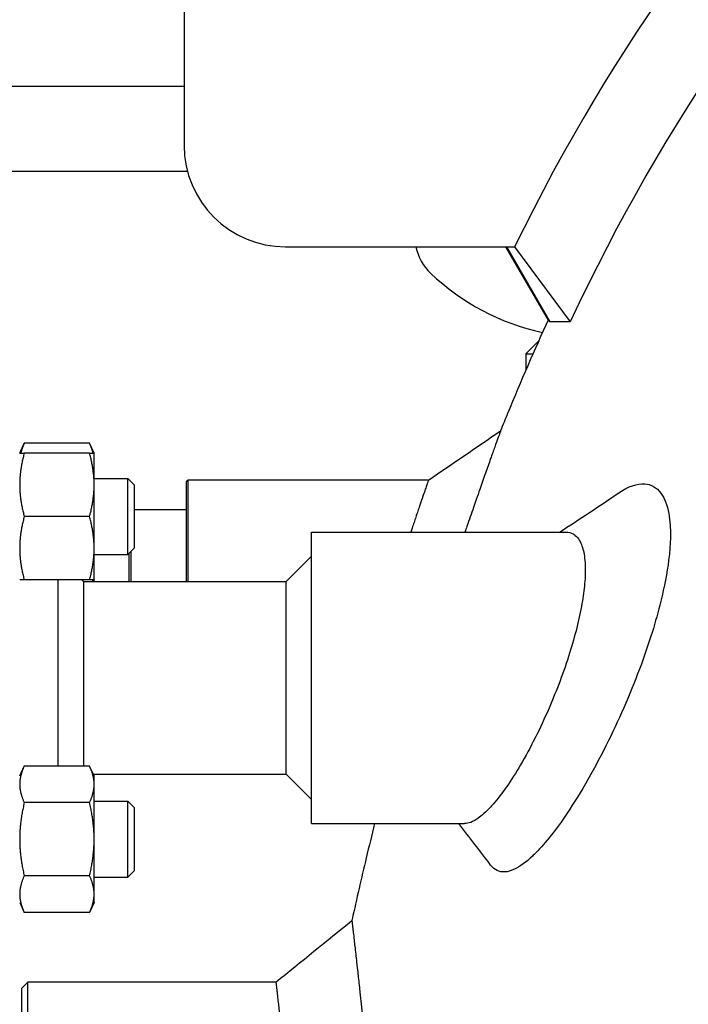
# Model space of a CAD drawing. Header units: inches. Extents: x 5 to 1128, y -85 to 748.
# Tile 289 of 656: x 468.03 to 474.63, y 313.83 to 323.54. Entities that reach past the tile are written whole.
import ezdxf

# ---------------------------------------------------------------- set-up
doc = ezdxf.new("R2010")
doc.units = ezdxf.units.IN
doc.header["$LTSCALE"] = 32
doc.header["$MEASUREMENT"] = 0
doc.layers.add('Visible (ANSI)', color=7, linetype='Continuous', lineweight=30)

msp = doc.modelspace()

# ---------------------------------------------------------------- linework, layer by layer
at = {"layer": 'Visible (ANSI)'}
for p, q in [((469.65563, 330.29617), (469.65563, 322.29617)), ((466.84501, 322.88117), (469.65563, 322.88117)), ((466.84501, 322.04117), (469.68869, 322.04117)), ((470.65563, 321.29617), (472.91324, 321.29617)), ((472.82429, 321.29617), (473.24511, 320.5737)), ((472.83293, 321.29617), (473.26256, 320.55689)), ((472.91324, 321.29617), (473.46153, 320.55689)), ((473.46153, 320.55689), (473.26256, 320.55689)), ((473.15044, 320.36509), (473.02502, 320.23967)), ((473.02502, 320.23967), (473.0947, 320.23967)), ((473.02502, 320.23967), (473.02502, 320.08011)), ((468.03451, 319.26216), (468.0796, 319.35885)), ((468.72343, 319.35885), (468.0796, 319.35885)), ((468.76851, 319.26216), (468.72343, 319.35885)), ((468.72343, 319.26216), (468.0796, 319.26216)), ((468.76851, 318.94966), (468.76851, 319.26216)), ((468.76851, 319.01216), (469.10201, 319.01216)), ((468.76851, 318.32466), (468.76851, 318.94966)), ((469.10201, 318.26216), (469.10201, 319.01216)), ((469.16451, 318.94966), (469.10201, 319.01216)), ((469.16451, 318.94966), (469.16451, 318.32466)), ((469.67762, 318.98054), (469.69324, 318.99617)), ((469.67762, 317.99617), (469.67762, 318.98054)), ((469.69324, 318.99617), (469.69324, 317.99617)), ((472.06511, 318.99617), (469.69324, 318.99617)), ((468.72343, 318.63716), (468.0796, 318.63716)), ((469.67762, 318.70367), (469.16451, 318.70367)), ((470.91201, 315.60867), (470.91201, 318.48367)), ((470.91201, 318.48367), (473.42158, 318.48367)), ((468.76851, 318.01216), (468.76851, 318.32466)), ((468.76851, 318.26216), (469.10201, 318.26216)), ((469.16451, 318.32466), (469.10201, 318.26216)), ((469.11501, 317.99617), (469.11501, 318.27516)), ((469.13064, 318.29078), (469.13064, 317.99617)), ((470.66201, 317.99617), (470.91201, 318.24617)), ((468.72343, 318.01216), (468.0796, 318.01216)), ((468.41451, 316.17687), (468.41451, 318.01216)), ((468.66451, 317.99617), (468.64852, 318.01216)), ((468.66451, 317.99617), (470.66201, 317.99617)), ((468.66451, 317.99617), (468.66451, 316.17687)), ((468.76851, 318.01216), (468.76106, 317.99617)), ((470.66201, 316.09617), (470.66201, 317.99617)), ((468.03451, 316.08018), (468.0796, 316.17687)), ((468.72343, 316.17687), (468.0796, 316.17687)), ((468.76851, 316.08018), (468.72343, 316.17687)), ((468.76106, 316.09617), (470.66201, 316.09617)), ((468.76851, 315.99645), (468.76851, 316.08018)), ((470.66201, 316.09617), (470.91201, 315.84617)), ((468.76851, 315.45518), (468.76851, 315.99645)), ((468.72343, 315.81602), (468.0796, 315.81602)), ((468.76851, 315.83018), (469.10201, 315.83018)), ((469.10201, 315.08018), (469.10201, 315.83018)), ((469.16451, 315.76768), (469.10201, 315.83018)), ((469.16451, 315.76768), (469.16451, 315.14268)), ((470.91201, 315.60867), (472.42096, 315.60867)), ((468.76851, 314.91391), (468.76851, 315.45518)), ((469.16451, 315.14268), (469.10201, 315.08018)), ((468.72343, 315.09434), (468.0796, 315.09434)), ((468.76851, 315.08018), (469.10201, 315.08018)), ((468.76851, 314.83018), (468.76851, 314.91391)), ((468.03451, 314.83018), (468.0796, 314.73349)), ((468.76851, 314.83018), (468.72343, 314.73349)), ((468.72343, 314.73349), (468.0796, 314.73349)), ((468.05226, 313.98367), (468.11476, 314.04617)), ((468.05226, 313.98366), (468.05226, 298.10867)), ((470.56093, 314.04617), (468.11476, 314.04617)), ((468.11476, 298.04617), (468.11476, 314.04616))]:
    msp.add_line(p, q, dxfattribs=at)
for centre, radius, start, end in [((470.65563, 322.29617), 1, 180, 270), ((472.43127, 321.39808), 0.5, 191.759917, 226.444163), ((473.68127, 322.71273), 2.31406, 226.444163, 257.727193)]:
    msp.add_arc(centre, radius, start, end, dxfattribs=at)
for points, knots in [([(481.65563, 328.33378), (481.45576, 328.33378), (480.94082, 328.328), (479.82475, 328.09743), (479.37422, 327.95493), (478.02832, 327.3881), (477.20145, 326.83436), (475.10541, 324.9775), (473.90983, 323.32059), (472.91324, 321.29617)], [-37.5023266, -37.5023266, -37.5023266, -37.5023266, -31.1581019, -31.1581019, -26.6579369, -26.6579369, -17.2616304, -17.2616304, -0.0557361, -0.0557361, -0.0557361, -0.0557361]), ([(481.65563, 327.47233), (481.23014, 327.47233), (480.808, 327.42639), (479.96648, 327.245), (479.55381, 327.10913), (478.30245, 326.56319), (477.53052, 326.02457), (475.55404, 324.2121), (474.41095, 322.56906), (473.46153, 320.55689)], [-34.4234995, -34.4234995, -34.4234995, -34.4234995, -30.2851347, -30.2851347, -26.0620412, -26.0620412, -17.0228558, -17.0228558, -0.0563437, -0.0563437, -0.0563437, -0.0563437]), ([(473.2485, 320.58108), (473.10969, 320.27943), (472.97537, 319.9704), (472.82224, 319.59727), (472.79893, 319.53989), (472.77578, 319.48228)], [0.826834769, 0.826834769, 0.826834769, 0.826834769, 0.883495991, 0.883495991, 0.893746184, 0.893746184, 0.893746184, 0.893746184]), ([(472.76912, 319.46374), (472.76473, 319.45148), (472.75812, 319.43305), (472.74958, 319.40918), (472.74106, 319.38537), (472.73045, 319.35569), (472.71833, 319.32171), (472.70623, 319.28776), (472.69216, 319.24821), (472.67699, 319.20546), (472.66175, 319.16252), (472.64478, 319.11458), (472.62708, 319.06439), (472.62645, 319.06262), (472.62582, 319.06084), (472.62519, 319.05905), (472.608, 319.01032), (472.58945, 318.95757), (472.57059, 318.90376), (472.5595, 318.87212), (472.54802, 318.83933), (472.53633, 318.80585), (472.52732, 318.78002), (472.51817, 318.75378), (472.509, 318.72744), (472.48788, 318.66676), (472.46587, 318.6033), (472.44393, 318.5398), (472.43752, 318.52126), (472.43106, 318.50253), (472.42456, 318.48367)], [0, 0, 0, 0, 0.02268959, 0.02268959, 0.02268959, 0.04532391, 0.04532391, 0.04532391, 0.06793249, 0.06793249, 0.06793249, 0.09064307, 0.09064307, 0.09064307, 0.09144666, 0.09144666, 0.09144666, 0.11336658, 0.11336658, 0.11336658, 0.12625435, 0.12625435, 0.12625435, 0.13619435, 0.13619435, 0.13619435, 0.15909712, 0.15909712, 0.15909712, 0.16578219, 0.16578219, 0.16578219, 0.16578219]), ([(472.06258, 318.98882), (472.0609, 318.98393), (472.05834, 318.9765), (472.05498, 318.96672), (472.05163, 318.95696), (472.04731, 318.9444), (472.04228, 318.92975), (472.03726, 318.91511), (472.03118, 318.89738), (472.02447, 318.87777), (472.01772, 318.85807), (472.00987, 318.83512), (472.00145, 318.81047), (472.00115, 318.8096), (472.00085, 318.80872), (472.00055, 318.80784), (471.99235, 318.78383), (471.9831, 318.75671), (471.97346, 318.72842), (471.9678, 318.71179), (471.96177, 318.69407), (471.95551, 318.67567), (471.95069, 318.66148), (471.94573, 318.64688), (471.94071, 318.6321), (471.92916, 318.59804), (471.91654, 318.5608), (471.90372, 318.52286), (471.8994, 318.51009), (471.89498, 318.497), (471.89048, 318.48367)], [0, 0, 0, 0, 0.02268959, 0.02268959, 0.02268959, 0.04532391, 0.04532391, 0.04532391, 0.06793249, 0.06793249, 0.06793249, 0.09064307, 0.09064307, 0.09064307, 0.09144666, 0.09144666, 0.09144666, 0.11336658, 0.11336658, 0.11336658, 0.12625435, 0.12625435, 0.12625435, 0.13619435, 0.13619435, 0.13619435, 0.15909712, 0.15909712, 0.15909712, 0.16680229, 0.16680229, 0.16680229, 0.16680229]), ([(473.94373, 318.87165), (474.03606, 318.93414), (474.12233, 318.96506), (474.26031, 318.95564), (474.31474, 318.92557), (474.39247, 318.81971), (474.41883, 318.7523), (474.4408, 318.63116), (474.44535, 318.59292), (474.44987, 318.52288), (474.45079, 318.49256), (474.45072, 318.42911), (474.44972, 318.39601), (474.44493, 318.31234), (474.44012, 318.26061), (474.41757, 318.08045), (474.39132, 317.94393), (474.30689, 317.60077), (474.24111, 317.39138), (474.06888, 316.92227), (473.95776, 316.66592), (473.70793, 316.15849), (473.56845, 315.9141), (473.32551, 315.5523), (473.22137, 315.41987), (473.12425, 315.32177)], [-15.7099866, -15.7099866, -15.7099866, -15.7099866, -13.9785738, -13.9785738, -12.514522, -12.514522, -11.2771216, -11.2771216, -10.7686163, -10.7686163, -10.409943, -10.409943, -10.0489431, -10.0489431, -9.529091, -9.529091, -8.3093247, -8.3093247, -6.604549, -6.604549, -4.4871451, -4.4871451, -2.0979757, -2.0979757, -0.2225214, -0.2225214, -0.2225214, -0.2225214]), ([(473.42159, 318.48367), (473.44654, 318.48367), (473.46968, 318.47794), (473.52179, 318.4488), (473.54782, 318.41827), (473.58339, 318.33955), (473.59508, 318.29656), (473.60626, 318.21836), (473.60887, 318.18881), (473.61121, 318.13125), (473.61138, 318.10399), (473.60981, 318.04272), (473.60779, 318.00841), (473.59923, 317.91192), (473.59054, 317.84735), (473.55204, 317.62629), (473.50996, 317.46006), (473.39913, 317.10704), (473.32966, 316.92295), (473.16562, 316.54384), (473.0697, 316.3538), (472.88147, 316.03294), (472.78982, 315.90075), (472.70369, 315.80196), (472.69275, 315.78941), (472.68191, 315.77741), (472.67118, 315.76599)], [-10.0794309, -10.0794309, -10.0794309, -10.0794309, -9.4814627, -9.4814627, -8.5927275, -8.5927275, -7.886155, -7.886155, -7.5053067, -7.5053067, -7.19298, -7.19298, -6.8346588, -6.8346588, -6.2264634, -6.2264634, -4.8484993, -4.8484993, -3.3639521, -3.3639521, -1.640079, -1.640079, 0, 0, 0, 0.2083156, 0.2083156, 0.2083156, 0.2083156]), ([(472.67118, 315.76599), (472.63067, 315.72284), (472.59173, 315.68781), (472.5537, 315.66095), (472.55246, 315.66008), (472.55122, 315.65923)], [0.20831565, 0.20831565, 0.20831565, 0.20831565, 0.99490343, 0.99490343, 1.0215008, 1.0215008, 1.0215008, 1.0215008]), ([(471.53382, 315.60867), (471.50596, 315.49708), (471.47859, 315.38503), (471.40356, 315.07088), (471.35698, 314.86779), (471.3113, 314.66011), (471.31059, 314.65684), (471.30987, 314.65358)], [1.107715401, 1.107715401, 1.107715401, 1.107715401, 1.125136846, 1.125136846, 1.156363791, 1.156363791, 1.156862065, 1.156862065, 1.156862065, 1.156862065]), ([(473.12425, 315.32177), (473.11273, 315.31013), (473.10131, 315.29897), (473.08999, 315.28831), (473.02689, 315.22888), (472.96756, 315.18533), (472.91317, 315.15949)], [-0.2225214, -0.2225214, -0.2225214, -0.2225214, 0, 0, 0, 1.2406002, 1.2406002, 1.2406002, 1.2406002]), ([(472.91317, 315.15949), (472.87996, 315.14369), (472.8486, 315.13451), (472.76325, 315.12818), (472.71568, 315.14996), (472.67836, 315.19893)], [-31.139263, -31.139263, -31.139263, -31.139263, -30.3815698, -30.3815698, -28.9275117, -28.9275117, -28.9275117, -28.9275117]), ([(471.30987, 314.65358), (471.30987, 314.65358), (471.30987, 314.65358), (471.30987, 314.65358), (471.30987, 314.65357), (471.30997, 314.65275), (471.31016, 314.6511), (471.31016, 314.6511), (471.31016, 314.65109), (471.31016, 314.65109), (471.31042, 314.64885), (471.31086, 314.6451), (471.31147, 314.63985), (471.31148, 314.6398), (471.31148, 314.63976), (471.31149, 314.63971), (471.31271, 314.62918), (471.31464, 314.61266), (471.31724, 314.59015), (471.31727, 314.58988), (471.3173, 314.58962), (471.31733, 314.58936), (471.31862, 314.57827), (471.32007, 314.56573), (471.32168, 314.55176), (471.32173, 314.55131), (471.32178, 314.55087), (471.32183, 314.55042), (471.32419, 314.52994), (471.3269, 314.50641), (471.32994, 314.4798)], [0.964280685, 0.964280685, 0.964280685, 0.964280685, 0.964295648, 0.964295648, 0.964295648, 0.968545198, 0.968545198, 0.968545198, 0.968556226, 0.968556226, 0.968556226, 0.974322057, 0.974322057, 0.974322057, 0.97437089, 0.97437089, 0.97437089, 0.985864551, 0.985864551, 0.985864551, 0.985997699, 0.985997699, 0.985997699, 0.991627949, 0.991627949, 0.991627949, 0.991806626, 0.991806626, 0.991806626, 1, 1, 1, 1]), ([(471.32994, 314.4798), (471.33111, 314.46962), (471.33232, 314.459), (471.33358, 314.44792), (471.33369, 314.447), (471.33379, 314.44607), (471.3339, 314.44514), (471.33612, 314.42564), (471.33849, 314.40476), (471.34101, 314.3825), (471.34114, 314.38129), (471.34128, 314.38008), (471.34142, 314.37886), (471.34673, 314.33189), (471.35268, 314.27882), (471.35924, 314.21965), (471.35945, 314.21779), (471.35965, 314.21592), (471.35986, 314.21404), (471.35994, 314.21333), (471.36002, 314.21262), (471.3601, 314.21191), (471.36329, 314.18314), (471.36661, 314.15294), (471.37008, 314.12134), (471.37033, 314.11907), (471.37057, 314.1168), (471.37082, 314.11452), (471.37628, 314.06469), (471.38207, 314.01138), (471.38816, 313.95461), (471.39023, 313.93536), (471.39233, 313.91569), (471.39447, 313.89559), (471.39482, 313.89233), (471.39517, 313.88905), (471.39552, 313.88576), (471.39954, 313.848), (471.40368, 313.80878), (471.40795, 313.76811), (471.40834, 313.76431), (471.40874, 313.76051), (471.40914, 313.75669), (471.418, 313.67204), (471.42738, 313.58116), (471.43718, 313.48411), (471.43767, 313.47929), (471.43815, 313.47446), (471.43864, 313.46961), (471.44327, 313.42372), (471.44799, 313.37647), (471.4528, 313.32787), (471.45333, 313.32254), (471.45386, 313.31718), (471.45439, 313.31181), (471.46206, 313.23406), (471.46995, 313.15291), (471.47801, 313.06845), (471.48054, 313.04195), (471.48309, 313.01507), (471.48566, 312.98783), (471.48627, 312.98134), (471.48688, 312.97482), (471.4875, 312.96829), (471.49252, 312.91488), (471.49762, 312.86008), (471.50278, 312.80391), (471.50342, 312.79689), (471.50407, 312.78986), (471.50471, 312.7828), (471.50656, 312.76263), (471.50842, 312.74227), (471.51028, 312.72175), (471.51721, 312.64535), (471.52424, 312.56656), (471.53134, 312.48543), (471.534, 312.4551), (471.53666, 312.42445), (471.53933, 312.39348), (471.54002, 312.38555), (471.5407, 312.3776), (471.54139, 312.36963), (471.54709, 312.30331), (471.55282, 312.23553), (471.55858, 312.16632), (471.55928, 312.15788), (471.55999, 312.14941), (471.56069, 312.14092), (471.56956, 312.03388), (471.57847, 311.92347), (471.58737, 311.8099), (471.59063, 311.76831), (471.59389, 311.7262), (471.59716, 311.68358), (471.5979, 311.67389), (471.59865, 311.66417), (471.59939, 311.65443), (471.60505, 311.58023), (471.61071, 311.50448), (471.61636, 311.4272), (471.61709, 311.4172), (471.61782, 311.40716), (471.61856, 311.3971), (471.6305, 311.23288), (471.64237, 311.06215), (471.65397, 310.88578), (471.65463, 310.87576), (471.65528, 310.86571), (471.65594, 310.85565), (471.66138, 310.77246), (471.66676, 310.68803), (471.67205, 310.60243), (471.67268, 310.59233), (471.6733, 310.58222), (471.67393, 310.5721), (471.68185, 310.44318), (471.6896, 310.31165), (471.69711, 310.17781), (471.69843, 310.15434), (471.69974, 310.13077), (471.70105, 310.1071), (471.70276, 310.07609), (471.70446, 310.04491), (471.70615, 310.01357), (471.70673, 310.00276), (471.70731, 309.99193), (471.70789, 309.98109), (471.71269, 309.89126), (471.7174, 309.80007), (471.722, 309.70761), (471.72255, 309.69655), (471.72309, 309.68547), (471.72364, 309.67437), (471.73341, 309.47606), (471.74266, 309.27193), (471.75122, 309.06276), (471.75162, 309.05302), (471.75202, 309.04327), (471.75242, 309.0335), (471.75654, 308.93173), (471.76049, 308.82908), (471.76425, 308.72571), (471.76456, 308.71716), (471.76487, 308.70861), (471.76518, 308.70005), (471.77089, 308.54139), (471.77615, 308.38102), (471.78091, 308.21945), (471.78099, 308.21693), (471.78106, 308.21441), (471.78113, 308.21189), (471.78135, 308.20447), (471.78157, 308.19705), (471.78179, 308.18963), (471.78324, 308.13951), (471.78465, 308.08918), (471.78602, 308.03865), (471.78621, 308.03146), (471.78641, 308.02427), (471.7866, 308.01707), (471.7895, 307.90852), (471.79219, 307.79905), (471.79464, 307.68879), (471.79479, 307.68214), (471.79494, 307.67548), (471.79508, 307.66883), (471.79623, 307.61687), (471.79732, 307.56475), (471.79836, 307.51246), (471.79848, 307.50608), (471.79861, 307.4997), (471.79874, 307.49332), (471.80092, 307.38197), (471.80287, 307.26988), (471.80456, 307.15719), (471.80465, 307.15146), (471.80474, 307.14574), (471.80482, 307.14001), (471.80562, 307.08606), (471.80636, 307.03196), (471.80705, 306.97774), (471.80711, 306.97263), (471.80718, 306.96751), (471.80724, 306.96239), (471.80867, 306.84732), (471.80983, 306.7317), (471.81073, 306.61567), (471.81076, 306.61235), (471.81078, 306.60904), (471.81081, 306.60572), (471.81124, 306.54835), (471.81161, 306.49085), (471.81191, 306.43335), (471.81192, 306.43118), (471.81194, 306.42902), (471.81195, 306.42686), (471.81256, 306.30729), (471.81289, 306.18792), (471.81292, 306.06889), (471.81293, 306.06377), (471.81293, 306.05865), (471.81293, 306.05353), (471.81293, 305.99882), (471.81288, 305.9441), (471.81276, 305.88939), (471.81276, 305.88862), (471.81276, 305.88786), (471.81276, 305.8871), (471.8125, 305.76844), (471.81196, 305.64979), (471.81113, 305.53135), (471.81111, 305.52886), (471.8111, 305.52637), (471.81108, 305.52388), (471.81068, 305.46677), (471.81021, 305.40971), (471.80967, 305.35272), (471.80964, 305.34941), (471.80961, 305.34611), (471.80958, 305.34281), (471.80796, 305.17289), (471.80575, 305.00358), (471.803, 304.83543), (471.80291, 304.8302), (471.80282, 304.82498), (471.80274, 304.81975), (471.80095, 304.71226), (471.79894, 304.60524), (471.7967, 304.49883), (471.79658, 304.49289), (471.79645, 304.48695), (471.79633, 304.48102), (471.79205, 304.27935), (471.78698, 304.0799), (471.78123, 303.88357), (471.78076, 303.86758), (471.78028, 303.85159), (471.7798, 303.83561), (471.77958, 303.828), (471.77935, 303.82038), (471.77912, 303.81277), (471.77604, 303.71135), (471.77277, 303.61027), (471.76933, 303.51018), (471.76902, 303.50129), (471.76872, 303.49241), (471.76841, 303.48353), (471.76121, 303.27647), (471.75326, 303.07318), (471.74471, 302.87456), (471.74425, 302.86373), (471.74378, 302.85293), (471.74331, 302.84213), (471.73925, 302.7488), (471.73506, 302.65651), (471.73075, 302.56535), (471.73022, 302.55411), (471.72969, 302.54288), (471.72915, 302.53168), (471.72022, 302.34441), (471.7108, 302.16198), (471.70104, 301.98505), (471.7007, 301.97886), (471.70035, 301.97267), (471.70001, 301.96648), (471.69942, 301.95585), (471.69883, 301.94523), (471.69824, 301.93464), (471.69794, 301.92936), (471.69765, 301.92408), (471.69735, 301.91881), (471.6928, 301.83757), (471.68815, 301.75715), (471.68343, 301.67761), (471.68285, 301.66772), (471.68226, 301.65784), (471.68167, 301.64797), (471.67129, 301.47434), (471.66056, 301.30504), (471.64961, 301.14072), (471.64896, 301.13098), (471.64831, 301.12125), (471.64765, 301.11154), (471.64268, 301.03735), (471.63766, 300.96419), (471.63262, 300.89225), (471.63192, 300.88231), (471.63123, 300.87239), (471.63053, 300.86249), (471.61969, 300.70859), (471.60875, 300.56019), (471.59783, 300.41755), (471.59709, 300.40788), (471.59635, 300.39824), (471.59561, 300.38862), (471.59293, 300.35376), (471.59025, 300.31924), (471.58758, 300.28508), (471.58512, 300.25372), (471.58267, 300.2226), (471.58021, 300.19172), (471.57948, 300.18258), (471.57875, 300.17346), (471.57802, 300.16436), (471.56695, 300.02583), (471.55588, 299.89227), (471.54493, 299.76403), (471.54422, 299.75579), (471.54352, 299.74756), (471.54281, 299.73935), (471.53896, 299.69435), (471.53511, 299.65), (471.53129, 299.60634), (471.53001, 299.59165), (471.52872, 299.57704), (471.52744, 299.56251), (471.52675, 299.55469), (471.52606, 299.5469), (471.52538, 299.53913), (471.5203, 299.48172), (471.51526, 299.42554), (471.51028, 299.37059), (471.50451, 299.307), (471.49881, 299.24508), (471.49319, 299.18485), (471.49256, 299.17807), (471.49193, 299.17131), (471.4913, 299.16457), (471.48682, 299.11667), (471.48239, 299.06986), (471.47803, 299.02414), (471.47755, 299.01908), (471.47707, 299.01403), (471.47658, 299.00899), (471.476, 299.00286), (471.47541, 298.99676), (471.47483, 298.99067), (471.46473, 298.88527), (471.4549, 298.78512), (471.44544, 298.69043), (471.44494, 298.6854), (471.44443, 298.68038), (471.44393, 298.67538), (471.43954, 298.63146), (471.43522, 298.58873), (471.43099, 298.54719), (471.43052, 298.54262), (471.43006, 298.53806), (471.42959, 298.53352), (471.42062, 298.44552), (471.41204, 298.36298), (471.40392, 298.28593), (471.40354, 298.28229), (471.40316, 298.27867), (471.40277, 298.27506), (471.39888, 298.23811), (471.39509, 298.20244), (471.39141, 298.16806), (471.39108, 298.16493), (471.39074, 298.16182), (471.39041, 298.15872), (471.38965, 298.15164), (471.3889, 298.14462), (471.38815, 298.13765), (471.38125, 298.0734), (471.37475, 298.01359), (471.36868, 297.95822), (471.36844, 297.95607), (471.3682, 297.95392), (471.36797, 297.95177), (471.36526, 297.9271), (471.36263, 297.90331), (471.3601, 297.88043), (471.35958, 297.87571), (471.35906, 297.87103), (471.35854, 297.86639), (471.35835, 297.86462), (471.35815, 297.86286), (471.35795, 297.8611), (471.3517, 297.80479), (471.34602, 297.75415), (471.34093, 297.70919), (471.3408, 297.70804), (471.34067, 297.70689), (471.34054, 297.70574), (471.33806, 297.68376), (471.33572, 297.66316), (471.33352, 297.64392), (471.33342, 297.64302), (471.33332, 297.64212), (471.33322, 297.64122), (471.33209, 297.63133), (471.331, 297.62181), (471.32995, 297.61265), (471.32682, 297.58526), (471.32405, 297.56111), (471.32163, 297.5402), (471.32158, 297.53973), (471.32153, 297.53926), (471.32147, 297.5388), (471.31989, 297.52506), (471.31846, 297.51274), (471.3172, 297.50184), (471.31717, 297.50154), (471.31713, 297.50125), (471.3171, 297.50095), (471.31454, 297.47882), (471.31265, 297.46262), (471.31145, 297.4523), (471.31144, 297.45223), (471.31143, 297.45217), (471.31143, 297.45211), (471.31083, 297.44698), (471.3104, 297.44332), (471.31015, 297.44115), (471.31015, 297.44114), (471.31015, 297.44113), (471.31014, 297.44112), (471.30996, 297.43954), (471.30987, 297.43876), (471.30987, 297.43876)], [0, 0, 0, 0, 0.00313284, 0.00313284, 0.00313284, 0.00339405, 0.00339405, 0.00339405, 0.00886985, 0.00886985, 0.00886985, 0.00916688, 0.00916688, 0.00916688, 0.02064339, 0.02064339, 0.02064339, 0.02100476, 0.02100476, 0.02100476, 0.02114153, 0.02114153, 0.02114153, 0.02667337, 0.02667337, 0.02667337, 0.02706963, 0.02706963, 0.02706963, 0.03573527, 0.03573527, 0.03573527, 0.03867396, 0.03867396, 0.03867396, 0.03915169, 0.03915169, 0.03915169, 0.0446376, 0.0446376, 0.0446376, 0.04514918, 0.04514918, 0.04514918, 0.05648841, 0.05648841, 0.05648841, 0.05705114, 0.05705114, 0.05705114, 0.06237894, 0.06237894, 0.06237894, 0.06296397, 0.06296397, 0.06296397, 0.07143614, 0.07143614, 0.07143614, 0.07409533, 0.07409533, 0.07409533, 0.0747292, 0.0747292, 0.0747292, 0.07990999, 0.07990999, 0.07990999, 0.08055692, 0.08055692, 0.08055692, 0.08240684, 0.08240684, 0.08240684, 0.08929191, 0.08929191, 0.08929191, 0.09186509, 0.09186509, 0.09186509, 0.0925238, 0.0925238, 0.0925238, 0.0980045, 0.0980045, 0.0980045, 0.09867332, 0.09867332, 0.09867332, 0.10710862, 0.10710862, 0.10710862, 0.11019697, 0.11019697, 0.11019697, 0.11089896, 0.11089896, 0.11089896, 0.11624478, 0.11624478, 0.11624478, 0.11693716, 0.11693716, 0.11693716, 0.12824066, 0.12824066, 0.12824066, 0.12888328, 0.12888328, 0.12888328, 0.13419504, 0.13419504, 0.13419504, 0.1348213, 0.1348213, 0.1348213, 0.14279492, 0.14279492, 0.14279492, 0.14419316, 0.14419316, 0.14419316, 0.14602484, 0.14602484, 0.14602484, 0.14665641, 0.14665641, 0.14665641, 0.15188685, 0.15188685, 0.15188685, 0.15251252, 0.15251252, 0.15251252, 0.16369365, 0.16369365, 0.16369365, 0.16421442, 0.16421442, 0.16421442, 0.16964349, 0.16964349, 0.16964349, 0.17009235, 0.17009235, 0.17009235, 0.17841546, 0.17841546, 0.17841546, 0.17854523, 0.17854523, 0.17854523, 0.17892709, 0.17892709, 0.17892709, 0.18150441, 0.18150441, 0.18150441, 0.18187126, 0.18187126, 0.18187126, 0.18740177, 0.18740177, 0.18740177, 0.18773537, 0.18773537, 0.18773537, 0.1903389, 0.1903389, 0.1903389, 0.19065634, 0.19065634, 0.19065634, 0.19619662, 0.19619662, 0.19619662, 0.19647794, 0.19647794, 0.19647794, 0.19912926, 0.19912926, 0.19912926, 0.19937935, 0.19937935, 0.19937935, 0.20500393, 0.20500393, 0.20500393, 0.20516466, 0.20516466, 0.20516466, 0.20794489, 0.20794489, 0.20794489, 0.20804952, 0.20804952, 0.20804952, 0.21383138, 0.21383138, 0.21383138, 0.2140802, 0.2140802, 0.2140802, 0.21673845, 0.21673845, 0.21673845, 0.21677553, 0.21677553, 0.21677553, 0.22254051, 0.22254051, 0.22254051, 0.22266171, 0.22266171, 0.22266171, 0.2254417, 0.2254417, 0.2254417, 0.22560284, 0.22560284, 0.22560284, 0.23389208, 0.23389208, 0.23389208, 0.23414977, 0.23414977, 0.23414977, 0.23945103, 0.23945103, 0.23945103, 0.23974697, 0.23974697, 0.23974697, 0.24980076, 0.24980076, 0.24980076, 0.25061985, 0.25061985, 0.25061985, 0.25101027, 0.25101027, 0.25101027, 0.25621244, 0.25621244, 0.25621244, 0.25667456, 0.25667456, 0.25667456, 0.26745311, 0.26745311, 0.26745311, 0.26804034, 0.26804034, 0.26804034, 0.27311813, 0.27311813, 0.27311813, 0.27374433, 0.27374433, 0.27374433, 0.2842074, 0.2842074, 0.2842074, 0.28457387, 0.28457387, 0.28457387, 0.28520415, 0.28520415, 0.28520415, 0.28551824, 0.28551824, 0.28551824, 0.29036065, 0.29036065, 0.29036065, 0.29096314, 0.29096314, 0.29096314, 0.30156428, 0.30156428, 0.30156428, 0.30219304, 0.30219304, 0.30219304, 0.30699687, 0.30699687, 0.30699687, 0.30766091, 0.30766091, 0.30766091, 0.31798617, 0.31798617, 0.31798617, 0.31868624, 0.31868624, 0.31868624, 0.32122381, 0.32122381, 0.32122381, 0.32355333, 0.32355333, 0.32355333, 0.32424304, 0.32424304, 0.32424304, 0.33474306, 0.33474306, 0.33474306, 0.3354185, 0.3354185, 0.3354185, 0.33912366, 0.33912366, 0.33912366, 0.34036984, 0.34036984, 0.34036984, 0.34104004, 0.34104004, 0.34104004, 0.34599081, 0.34599081, 0.34599081, 0.35172097, 0.35172097, 0.35172097, 0.352366, 0.352366, 0.352366, 0.35695242, 0.35695242, 0.35695242, 0.35746054, 0.35746054, 0.35746054, 0.35807772, 0.35807772, 0.35807772, 0.36876319, 0.36876319, 0.36876319, 0.36933107, 0.36933107, 0.36933107, 0.37431795, 0.37431795, 0.37431795, 0.37486693, 0.37486693, 0.37486693, 0.38550058, 0.38550058, 0.38550058, 0.38600227, 0.38600227, 0.38600227, 0.39113586, 0.39113586, 0.39113586, 0.39160203, 0.39160203, 0.39160203, 0.39266608, 0.39266608, 0.39266608, 0.40247456, 0.40247456, 0.40247456, 0.40285663, 0.40285663, 0.40285663, 0.40725602, 0.40725602, 0.40725602, 0.40816277, 0.40816277, 0.40816277, 0.40850818, 0.40850818, 0.40850818, 0.41958007, 0.41958007, 0.41958007, 0.4198637, 0.4198637, 0.4198637, 0.4253113, 0.4253113, 0.4253113, 0.42556695, 0.42556695, 0.42556695, 0.42838578, 0.42838578, 0.42838578, 0.43682079, 0.43682079, 0.43682079, 0.43700942, 0.43700942, 0.43700942, 0.44259209, 0.44259209, 0.44259209, 0.4427435, 0.4427435, 0.4427435, 0.45415456, 0.45415456, 0.45415456, 0.45422436, 0.45422436, 0.45422436, 0.4599393, 0.4599393, 0.4599393, 0.45996873, 0.45996873, 0.45996873, 0.46413608, 0.46413608, 0.46413608, 0.46413608]), ([(470.56093, 314.04617), (470.56093, 314.04617), (470.56102, 314.04538), (470.5612, 314.04379), (470.5612, 314.04379), (470.5612, 314.04379), (470.5612, 314.04378), (470.56144, 314.04163), (470.56185, 314.03801), (470.56242, 314.03294), (470.56243, 314.0329), (470.56243, 314.03286), (470.56244, 314.03281), (470.56359, 314.02265), (470.56539, 314.00669), (470.56784, 313.98492), (470.56786, 313.98467), (470.56789, 313.98442), (470.56792, 313.98416), (470.56913, 313.97344), (470.57049, 313.96131), (470.572, 313.9478), (470.57205, 313.94737), (470.57209, 313.94694), (470.57214, 313.94651), (470.57436, 313.92671), (470.57689, 313.90396), (470.57974, 313.87825)], [0.964295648, 0.964295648, 0.964295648, 0.964295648, 0.968545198, 0.968545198, 0.968545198, 0.968556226, 0.968556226, 0.968556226, 0.974322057, 0.974322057, 0.974322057, 0.97437089, 0.97437089, 0.97437089, 0.985864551, 0.985864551, 0.985864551, 0.985997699, 0.985997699, 0.985997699, 0.991627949, 0.991627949, 0.991627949, 0.991806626, 0.991806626, 0.991806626, 1, 1, 1, 1]), ([(470.57974, 313.87825), (470.58083, 313.86842), (470.58197, 313.85816), (470.58315, 313.84747), (470.58325, 313.84657), (470.58335, 313.84568), (470.58345, 313.84478), (470.58553, 313.82596), (470.58775, 313.80581), (470.5901, 313.78434), (470.59023, 313.78318), (470.59036, 313.78201), (470.59048, 313.78084), (470.59545, 313.73554), (470.60101, 313.68442), (470.60713, 313.62748), (470.60732, 313.62568), (470.60751, 313.62388), (470.60771, 313.62208), (470.60778, 313.6214), (470.60785, 313.62071), (470.60793, 313.62003), (470.6109, 313.59233), (470.61401, 313.56327), (470.61724, 313.53284), (470.61747, 313.53066), (470.6177, 313.52848), (470.61793, 313.52628), (470.62302, 313.47831), (470.62842, 313.42699), (470.6341, 313.37233), (470.63603, 313.35379), (470.63799, 313.33486), (470.63998, 313.31554), (470.64031, 313.3124), (470.64063, 313.30925), (470.64096, 313.30609), (470.6447, 313.26978), (470.64855, 313.23211), (470.65251, 313.19308), (470.65288, 313.18944), (470.65325, 313.18579), (470.65362, 313.18212), (470.66185, 313.10092), (470.67053, 313.01388), (470.6796, 312.92108), (470.68005, 312.91648), (470.6805, 312.91186), (470.68095, 312.90723), (470.68523, 312.86336), (470.68959, 312.81821), (470.69403, 312.7718), (470.69452, 312.76671), (470.69501, 312.7616), (470.69549, 312.75647), (470.70258, 312.68223), (470.70985, 312.6048), (470.71728, 312.52422), (470.71961, 312.49893), (470.72196, 312.47331), (470.72432, 312.44736), (470.72488, 312.44118), (470.72545, 312.43498), (470.72601, 312.42875), (470.73063, 312.3779), (470.73531, 312.32582), (470.74003, 312.2725), (470.74062, 312.26584), (470.74121, 312.25917), (470.74181, 312.25247), (470.7435, 312.23332), (470.7452, 312.21402), (470.7469, 312.19455), (470.75324, 312.12212), (470.75966, 312.04751), (470.76614, 311.97075), (470.76856, 311.94206), (470.77099, 311.91307), (470.77343, 311.88379), (470.77405, 311.87629), (470.77468, 311.86877), (470.7753, 311.86124), (470.7805, 311.79853), (470.78572, 311.73448), (470.79096, 311.66909), (470.7916, 311.66111), (470.79224, 311.65311), (470.79288, 311.64509), (470.80095, 311.54395), (470.80906, 311.43969), (470.81714, 311.33251), (470.8201, 311.29326), (470.82306, 311.25359), (470.82601, 311.2135), (470.82668, 311.20439), (470.82735, 311.19525), (470.82803, 311.18609), (470.83314, 311.11636), (470.83824, 311.04536), (470.84332, 310.97313), (470.84398, 310.96377), (470.84463, 310.9544), (470.84529, 310.945), (470.85602, 310.7916), (470.86662, 310.63271), (470.87698, 310.46866), (470.87757, 310.45934), (470.87816, 310.44999), (470.87875, 310.44064), (470.8836, 310.36327), (470.8884, 310.28478), (470.89312, 310.20519), (470.89368, 310.19581), (470.89424, 310.18641), (470.89479, 310.17699), (470.90186, 310.05713), (470.90877, 309.93482), (470.91547, 309.8102), (470.91665, 309.78834), (470.91782, 309.76641), (470.91898, 309.74439), (470.9205, 309.71555), (470.92202, 309.68658), (470.92352, 309.65746), (470.92404, 309.64742), (470.92455, 309.63737), (470.92507, 309.62729), (470.92934, 309.54389), (470.93351, 309.45933), (470.93757, 309.37395), (470.93806, 309.36374), (470.93854, 309.35352), (470.93902, 309.34328), (470.94764, 309.16032), (470.95573, 308.9734), (470.96317, 308.78303), (470.96352, 308.77416), (470.96387, 308.76529), (470.96421, 308.75641), (470.9678, 308.66382), (470.97123, 308.57042), (470.9745, 308.47629), (470.97477, 308.46851), (470.97504, 308.46072), (470.97531, 308.45293), (470.98028, 308.30843), (470.98486, 308.1622), (470.98901, 308.01448), (470.98908, 308.01217), (470.98914, 308.00987), (470.98921, 308.00756), (470.9894, 308.00078), (470.98959, 307.994), (470.98977, 307.98721), (470.99104, 307.94141), (470.99227, 307.89543), (470.99346, 307.8493), (470.99363, 307.84273), (470.9938, 307.83617), (470.99397, 307.82959), (470.99649, 307.7305), (470.99883, 307.63069), (471.00096, 307.53018), (471.00109, 307.52412), (471.00121, 307.51805), (471.00134, 307.51198), (471.00233, 307.46463), (471.00328, 307.41712), (471.00418, 307.36947), (471.00429, 307.36366), (471.0044, 307.35785), (471.00451, 307.35203), (471.0064, 307.25055), (471.00809, 307.14836), (471.00955, 307.04614), (471.00962, 307.04095), (471.0097, 307.03576), (471.00977, 307.03057), (471.01046, 306.98164), (471.0111, 306.93268), (471.01168, 306.88368), (471.01174, 306.87906), (471.01179, 306.87444), (471.01185, 306.86981), (471.01307, 306.76585), (471.01406, 306.66175), (471.01483, 306.55757), (471.01485, 306.55459), (471.01487, 306.55161), (471.01489, 306.54864), (471.01526, 306.49713), (471.01557, 306.44561), (471.01583, 306.39408), (471.01584, 306.39214), (471.01585, 306.3902), (471.01586, 306.38826), (471.01638, 306.28109), (471.01666, 306.17387), (471.01669, 306.06666), (471.01669, 306.06205), (471.01669, 306.05743), (471.01669, 306.05282), (471.0167, 306.00353), (471.01665, 305.95424), (471.01655, 305.90495), (471.01655, 305.90427), (471.01655, 305.90358), (471.01655, 305.90289), (471.01633, 305.79601), (471.01586, 305.68915), (471.01516, 305.58239), (471.01514, 305.58015), (471.01513, 305.5779), (471.01511, 305.57566), (471.01477, 305.52418), (471.01436, 305.47272), (471.0139, 305.4213), (471.01388, 305.41832), (471.01385, 305.41534), (471.01382, 305.41236), (471.01244, 305.25904), (471.01054, 305.106), (471.00816, 304.95347), (471.00809, 304.94873), (471.00801, 304.94399), (471.00794, 304.93925), (471.0064, 304.84172), (471.00465, 304.7443), (471.00271, 304.64737), (471.00261, 304.64196), (471.0025, 304.63655), (471.00239, 304.63114), (470.99867, 304.44746), (470.99428, 304.26619), (470.98928, 304.08757), (470.98888, 304.07302), (470.98847, 304.05848), (470.98805, 304.04396), (470.98785, 304.03704), (470.98765, 304.03012), (470.98745, 304.0232), (470.98479, 303.93106), (470.98196, 303.8395), (470.97898, 303.74861), (470.97871, 303.74054), (470.97845, 303.73247), (470.97818, 303.7244), (470.97194, 303.53632), (470.96503, 303.3511), (470.95756, 303.16927), (470.95715, 303.15936), (470.95674, 303.14947), (470.95633, 303.13958), (470.95278, 303.0541), (470.94911, 302.96937), (470.94532, 302.88547), (470.94485, 302.87512), (470.94438, 302.86478), (470.94391, 302.85446), (470.93604, 302.68198), (470.9277, 302.51299), (470.91898, 302.34794), (470.91867, 302.34216), (470.91837, 302.33639), (470.91806, 302.33062), (470.91754, 302.32069), (470.91701, 302.31078), (470.91648, 302.30088), (470.91621, 302.29595), (470.91595, 302.29102), (470.91569, 302.2861), (470.91161, 302.21017), (470.90745, 302.135), (470.90322, 302.06083), (470.9027, 302.0516), (470.90217, 302.04239), (470.90165, 302.03319), (470.89237, 301.87134), (470.88279, 301.71405), (470.87303, 301.56148), (470.87245, 301.55243), (470.87187, 301.5434), (470.87129, 301.53439), (470.86685, 301.4655), (470.86237, 301.3976), (470.85787, 301.33067), (470.85725, 301.32142), (470.85662, 301.31219), (470.856, 301.30297), (470.8463, 301.15971), (470.83647, 301.02101), (470.82661, 300.88699), (470.82594, 300.87791), (470.82527, 300.86884), (470.8246, 300.8598), (470.82218, 300.82702), (470.81975, 300.79452), (470.81733, 300.76231), (470.8151, 300.73274), (470.81287, 300.7034), (470.81064, 300.67428), (470.80998, 300.66566), (470.80932, 300.65706), (470.80865, 300.64848), (470.7986, 300.51784), (470.78854, 300.39185), (470.77857, 300.27069), (470.77793, 300.2629), (470.77729, 300.25513), (470.77665, 300.24737), (470.77313, 300.20484), (470.76963, 300.16291), (470.76614, 300.12159), (470.76497, 300.10769), (470.7638, 300.09386), (470.76263, 300.0801), (470.762, 300.07271), (470.76137, 300.06533), (470.76074, 300.05797), (470.75611, 300.0036), (470.7515, 299.95033), (470.74693, 299.89818), (470.74165, 299.83781), (470.73642, 299.77896), (470.73126, 299.72162), (470.73068, 299.71517), (470.7301, 299.70873), (470.72952, 299.70231), (470.7254, 299.65669), (470.72132, 299.61204), (470.7173, 299.56837), (470.71685, 299.56353), (470.71641, 299.5587), (470.71596, 299.55389), (470.71542, 299.54804), (470.71488, 299.5422), (470.71435, 299.53639), (470.70502, 299.43571), (470.69596, 299.34014), (470.68722, 299.2497), (470.68676, 299.24489), (470.68629, 299.2401), (470.68583, 299.23532), (470.68177, 299.19337), (470.67778, 299.15253), (470.67387, 299.11281), (470.67344, 299.10844), (470.67301, 299.10408), (470.67258, 299.09974), (470.66427, 299.01558), (470.65632, 298.9365), (470.64878, 298.86253), (470.64842, 298.85904), (470.64807, 298.85556), (470.64771, 298.85209), (470.64409, 298.81661), (470.64056, 298.78232), (470.63713, 298.74922), (470.63682, 298.74621), (470.63651, 298.74322), (470.6362, 298.74023), (470.63549, 298.73341), (470.63479, 298.72665), (470.63409, 298.71993), (470.62766, 298.65804), (470.62159, 298.60042), (470.61592, 298.54708), (470.6157, 298.54501), (470.61548, 298.54294), (470.61526, 298.54087), (470.61273, 298.5171), (470.61028, 298.49419), (470.60791, 298.47215), (470.60742, 298.46761), (470.60694, 298.4631), (470.60646, 298.45863), (470.60627, 298.45693), (470.60609, 298.45523), (470.60591, 298.45354), (470.60007, 298.3993), (470.59476, 298.35053), (470.59002, 298.30723), (470.58989, 298.30612), (470.58977, 298.30502), (470.58965, 298.30391), (470.58733, 298.28275), (470.58514, 298.2629), (470.58309, 298.24435), (470.583, 298.24348), (470.5829, 298.24261), (470.58281, 298.24175), (470.58175, 298.23221), (470.58074, 298.22303), (470.57976, 298.21419), (470.57682, 298.18776), (470.57422, 298.16445), (470.57197, 298.14425), (470.57191, 298.1438), (470.57186, 298.14335), (470.57181, 298.1429), (470.57033, 298.12963), (470.56899, 298.11772), (470.56781, 298.10718), (470.56778, 298.1069), (470.56774, 298.10661), (470.56771, 298.10633), (470.56531, 298.08493), (470.56354, 298.06925), (470.56241, 298.05926), (470.5624, 298.0592), (470.56239, 298.05914), (470.56239, 298.05908), (470.56183, 298.05412), (470.56143, 298.05059), (470.56119, 298.04848), (470.56119, 298.04847), (470.56119, 298.04846), (470.56119, 298.04845), (470.56101, 298.04693), (470.56093, 298.04617), (470.56093, 298.04617)], [0, 0, 0, 0, 0.00313284, 0.00313284, 0.00313284, 0.00339405, 0.00339405, 0.00339405, 0.00886985, 0.00886985, 0.00886985, 0.00916688, 0.00916688, 0.00916688, 0.02064339, 0.02064339, 0.02064339, 0.02100476, 0.02100476, 0.02100476, 0.02114153, 0.02114153, 0.02114153, 0.02667337, 0.02667337, 0.02667337, 0.02706963, 0.02706963, 0.02706963, 0.03573527, 0.03573527, 0.03573527, 0.03867396, 0.03867396, 0.03867396, 0.03915169, 0.03915169, 0.03915169, 0.0446376, 0.0446376, 0.0446376, 0.04514918, 0.04514918, 0.04514918, 0.05648841, 0.05648841, 0.05648841, 0.05705114, 0.05705114, 0.05705114, 0.06237894, 0.06237894, 0.06237894, 0.06296397, 0.06296397, 0.06296397, 0.07143614, 0.07143614, 0.07143614, 0.07409533, 0.07409533, 0.07409533, 0.0747292, 0.0747292, 0.0747292, 0.07990999, 0.07990999, 0.07990999, 0.08055692, 0.08055692, 0.08055692, 0.08240684, 0.08240684, 0.08240684, 0.08929191, 0.08929191, 0.08929191, 0.09186509, 0.09186509, 0.09186509, 0.0925238, 0.0925238, 0.0925238, 0.0980045, 0.0980045, 0.0980045, 0.09867332, 0.09867332, 0.09867332, 0.10710862, 0.10710862, 0.10710862, 0.11019697, 0.11019697, 0.11019697, 0.11089896, 0.11089896, 0.11089896, 0.11624478, 0.11624478, 0.11624478, 0.11693716, 0.11693716, 0.11693716, 0.12824066, 0.12824066, 0.12824066, 0.12888328, 0.12888328, 0.12888328, 0.13419504, 0.13419504, 0.13419504, 0.1348213, 0.1348213, 0.1348213, 0.14279492, 0.14279492, 0.14279492, 0.14419316, 0.14419316, 0.14419316, 0.14602484, 0.14602484, 0.14602484, 0.14665641, 0.14665641, 0.14665641, 0.15188685, 0.15188685, 0.15188685, 0.15251252, 0.15251252, 0.15251252, 0.16369365, 0.16369365, 0.16369365, 0.16421442, 0.16421442, 0.16421442, 0.16964349, 0.16964349, 0.16964349, 0.17009235, 0.17009235, 0.17009235, 0.17841546, 0.17841546, 0.17841546, 0.17854523, 0.17854523, 0.17854523, 0.17892709, 0.17892709, 0.17892709, 0.18150441, 0.18150441, 0.18150441, 0.18187126, 0.18187126, 0.18187126, 0.18740177, 0.18740177, 0.18740177, 0.18773537, 0.18773537, 0.18773537, 0.1903389, 0.1903389, 0.1903389, 0.19065634, 0.19065634, 0.19065634, 0.19619662, 0.19619662, 0.19619662, 0.19647794, 0.19647794, 0.19647794, 0.19912926, 0.19912926, 0.19912926, 0.19937935, 0.19937935, 0.19937935, 0.20500393, 0.20500393, 0.20500393, 0.20516466, 0.20516466, 0.20516466, 0.20794489, 0.20794489, 0.20794489, 0.20804952, 0.20804952, 0.20804952, 0.21383138, 0.21383138, 0.21383138, 0.2140802, 0.2140802, 0.2140802, 0.21673845, 0.21673845, 0.21673845, 0.21677553, 0.21677553, 0.21677553, 0.22254051, 0.22254051, 0.22254051, 0.22266171, 0.22266171, 0.22266171, 0.2254417, 0.2254417, 0.2254417, 0.22560284, 0.22560284, 0.22560284, 0.23389208, 0.23389208, 0.23389208, 0.23414977, 0.23414977, 0.23414977, 0.23945103, 0.23945103, 0.23945103, 0.23974697, 0.23974697, 0.23974697, 0.24980076, 0.24980076, 0.24980076, 0.25061985, 0.25061985, 0.25061985, 0.25101027, 0.25101027, 0.25101027, 0.25621244, 0.25621244, 0.25621244, 0.25667456, 0.25667456, 0.25667456, 0.26745311, 0.26745311, 0.26745311, 0.26804034, 0.26804034, 0.26804034, 0.27311813, 0.27311813, 0.27311813, 0.27374433, 0.27374433, 0.27374433, 0.2842074, 0.2842074, 0.2842074, 0.28457387, 0.28457387, 0.28457387, 0.28520415, 0.28520415, 0.28520415, 0.28551824, 0.28551824, 0.28551824, 0.29036065, 0.29036065, 0.29036065, 0.29096314, 0.29096314, 0.29096314, 0.30156428, 0.30156428, 0.30156428, 0.30219304, 0.30219304, 0.30219304, 0.30699687, 0.30699687, 0.30699687, 0.30766091, 0.30766091, 0.30766091, 0.31798617, 0.31798617, 0.31798617, 0.31868624, 0.31868624, 0.31868624, 0.32122381, 0.32122381, 0.32122381, 0.32355333, 0.32355333, 0.32355333, 0.32424304, 0.32424304, 0.32424304, 0.33474306, 0.33474306, 0.33474306, 0.3354185, 0.3354185, 0.3354185, 0.33912366, 0.33912366, 0.33912366, 0.34036984, 0.34036984, 0.34036984, 0.34104004, 0.34104004, 0.34104004, 0.34599081, 0.34599081, 0.34599081, 0.35172097, 0.35172097, 0.35172097, 0.352366, 0.352366, 0.352366, 0.35695242, 0.35695242, 0.35695242, 0.35746054, 0.35746054, 0.35746054, 0.35807772, 0.35807772, 0.35807772, 0.36876319, 0.36876319, 0.36876319, 0.36933107, 0.36933107, 0.36933107, 0.37431795, 0.37431795, 0.37431795, 0.37486693, 0.37486693, 0.37486693, 0.38550058, 0.38550058, 0.38550058, 0.38600227, 0.38600227, 0.38600227, 0.39113586, 0.39113586, 0.39113586, 0.39160203, 0.39160203, 0.39160203, 0.39266608, 0.39266608, 0.39266608, 0.40247456, 0.40247456, 0.40247456, 0.40285663, 0.40285663, 0.40285663, 0.40725602, 0.40725602, 0.40725602, 0.40816277, 0.40816277, 0.40816277, 0.40850818, 0.40850818, 0.40850818, 0.41958007, 0.41958007, 0.41958007, 0.4198637, 0.4198637, 0.4198637, 0.4253113, 0.4253113, 0.4253113, 0.42556695, 0.42556695, 0.42556695, 0.42838578, 0.42838578, 0.42838578, 0.43682079, 0.43682079, 0.43682079, 0.43700942, 0.43700942, 0.43700942, 0.44259209, 0.44259209, 0.44259209, 0.4427435, 0.4427435, 0.4427435, 0.45415456, 0.45415456, 0.45415456, 0.45422436, 0.45422436, 0.45422436, 0.4599393, 0.4599393, 0.4599393, 0.45996873, 0.45996873, 0.45996873, 0.46413602, 0.46413602, 0.46413602, 0.46413602])]:
    msp.add_open_spline(points, degree=3, knots=knots, dxfattribs=at)
for points in [[(472.06511, 318.99617), (472.30202, 319.15817), (472.53887, 319.32027), (472.77578, 319.48228)], [(472.77578, 319.48228), (472.77578, 319.48228), (472.77351, 319.47597), (472.76912, 319.46374)], [(472.06511, 318.99617), (472.06511, 318.99617), (472.06426, 318.99371), (472.06258, 318.98882)], [(473.35651, 318.48367), (473.55405, 318.60988), (473.7496, 318.74027), (473.94373, 318.87165)], [(472.55122, 315.65923), (472.50333, 315.62606), (472.45948, 315.60867), (472.42096, 315.60867)], [(472.67836, 315.19893), (472.57382, 315.33608), (472.46915, 315.47274), (472.36436, 315.60867)], [(470.56093, 314.04617), (470.81057, 314.24864), (471.06022, 314.45111), (471.30987, 314.65358)]]:
    msp.add_open_spline(points, degree=3, dxfattribs=at)
for points, weights in [([(468.0796, 319.35885), (468.05583, 319.30787), (468.04479, 319.26216)], [1, 1.01965956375, 1.01895290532]), ([(468.75823, 319.26216), (468.7472, 319.30787), (468.72343, 319.35885)], [1.01895290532, 1.01965956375, 1]), ([(468.03451, 319.26216), (468.03451, 319.26216), (468.0796, 319.26216)], [1, 1.0379548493, 1]), ([(468.0796, 319.26216), (468.03451, 319.09469), (468.03451, 318.94966)], [1, 1.0379548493, 1]), ([(468.76851, 318.94966), (468.76851, 319.09469), (468.72343, 319.26216)], [1, 1.0379548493, 1]), ([(468.72343, 319.26216), (468.76851, 319.26216), (468.76851, 319.26216)], [1, 1.0379548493, 1]), ([(468.03451, 318.94966), (468.03451, 318.80463), (468.0796, 318.63716)], [1, 1.0379548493, 1]), ([(468.72343, 318.63716), (468.76851, 318.80463), (468.76851, 318.94966)], [1, 1.0379548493, 1]), ([(468.0796, 318.63716), (468.03451, 318.46969), (468.03451, 318.32466)], [1, 1.0379548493, 1]), ([(468.76851, 318.32466), (468.76851, 318.46969), (468.72343, 318.63716)], [1, 1.0379548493, 1]), ([(468.03451, 318.32466), (468.03451, 318.17963), (468.0796, 318.01216)], [1, 1.0379548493, 1]), ([(468.72343, 318.01216), (468.76851, 318.17963), (468.76851, 318.32466)], [1, 1.0379548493, 1]), ([(468.0796, 318.01216), (468.03451, 318.01216), (468.03451, 318.01216)], [1, 1.0379548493, 1]), ([(468.76851, 318.01216), (468.76851, 318.01216), (468.72343, 318.01216)], [1, 1.0379548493, 1]), ([(468.75403, 317.99617), (468.75631, 318.00422), (468.75823, 318.01216)], [1.01858442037, 1.01907558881, 1.01895290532]), ([(468.0796, 316.17687), (468.03451, 316.08018), (468.03451, 315.99645)], [1, 1.0379548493, 1]), ([(468.76851, 315.99645), (468.76851, 316.08018), (468.72343, 316.17687)], [1, 1.0379548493, 1]), ([(468.03451, 315.99645), (468.03451, 315.91271), (468.0796, 315.81602)], [1, 1.0379548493, 1]), ([(468.72343, 315.81602), (468.76851, 315.91271), (468.76851, 315.99645)], [1, 1.0379548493, 1]), ([(468.0796, 315.81602), (468.03451, 315.62265), (468.03451, 315.45518)], [1, 1.0379548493, 1]), ([(468.76851, 315.45518), (468.76851, 315.62265), (468.72343, 315.81602)], [1, 1.0379548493, 1]), ([(468.03451, 315.45518), (468.03451, 315.28771), (468.0796, 315.09434)], [1, 1.0379548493, 1]), ([(468.72343, 315.09434), (468.76851, 315.28771), (468.76851, 315.45518)], [1, 1.0379548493, 1]), ([(468.0796, 315.09434), (468.03451, 314.99765), (468.03451, 314.91391)], [1, 1.0379548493, 1]), ([(468.76851, 314.91391), (468.76851, 314.99765), (468.72343, 315.09434)], [1, 1.0379548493, 1]), ([(468.03451, 314.91391), (468.03451, 314.83018), (468.0796, 314.73349)], [1, 1.0379548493, 1]), ([(468.72343, 314.73349), (468.76851, 314.83018), (468.76851, 314.91391)], [1, 1.0379548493, 1])]:
    msp.add_rational_spline(points, weights, degree=2, dxfattribs=at)

doc.saveas('drawing.dxf')
